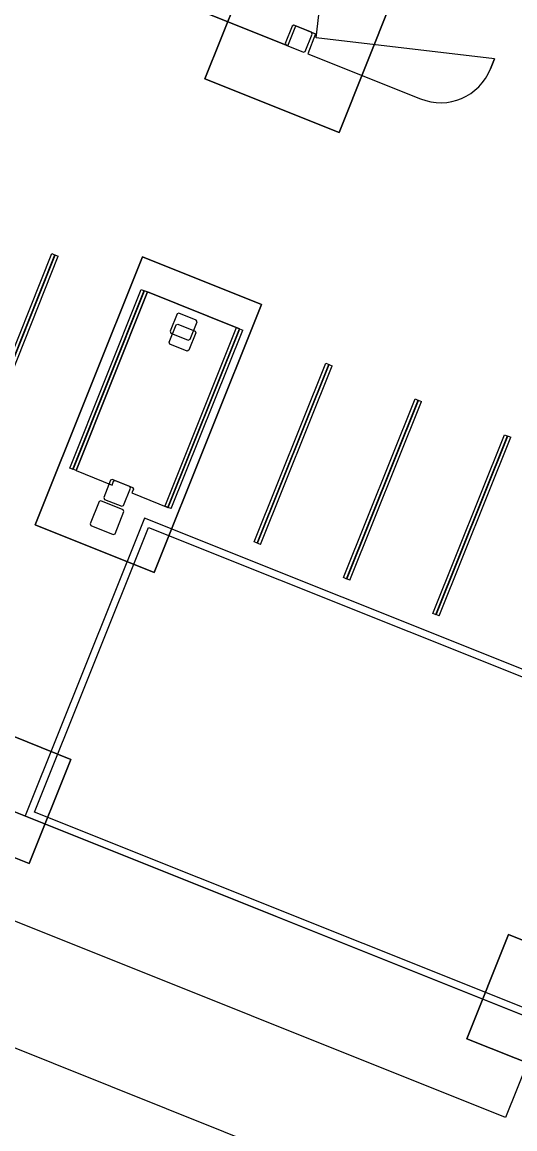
# Model space of a CAD drawing. Extents: x 468143 to 491361, y 1438528 to 1468730.
# Drawn here: x 488545.9 to 488592, y 1466924.6 to 1467028.1 of the extents above; entities that cross this region are included whole.
import ezdxf

# ---------------------------------------------------------------- set-up
doc = ezdxf.new("R2010")
doc.units = 0
doc.layers.add('Xreference_dp', color=7, linetype='Continuous')

msp = doc.modelspace()

# ---------------------------------------------------------------- linework, layer by layer
at = {"layer": 'Xreference_dp'}
for p, q in [((488242.06, 1467053.44), (488807.02, 1466827.42)), ((488567.64, 1467034.41), (488562.99, 1467022.78)), ((488562.99, 1467022.78), (488567.64, 1467034.41)), ((488573.39, 1467026.64), (488574.43, 1467035.41)), ((488575.53, 1467017.77), (488580.54, 1467030.3)), ((488580.54, 1467030.3), (488575.53, 1467017.77)), ((488560.09, 1467030.14), (488570.74, 1467025.88)), ((488570.74, 1467025.88), (488560.09, 1467030.14)), ((488571.16, 1467027.73), (488570.51, 1467026.1)), ((488570.74, 1467025.88), (488571.49, 1467027.74)), ((488571.32, 1467027.8), (488571.16, 1467027.73)), ((488572.95, 1467027.15), (488571.32, 1467027.8)), ((488571.49, 1467027.74), (488573.34, 1467027)), ((488572.37, 1467025.36), (488573.02, 1467026.98)), ((488573.34, 1467027), (488572.6, 1467025.14)), ((488573.02, 1467026.98), (488572.95, 1467027.15)), ((488590.06, 1467024.65), (488573.39, 1467026.64)), ((488590.06, 1467024.65), (488573.39, 1467026.64)), ((488570.51, 1467026.1), (488570.58, 1467025.94)), ((488570.58, 1467025.94), (488572.21, 1467025.29)), ((488572.21, 1467025.29), (488572.37, 1467025.36)), ((488572.6, 1467025.14), (488583.15, 1467020.92)), ((488572.6, 1467025.14), (488583.15, 1467020.92)), ((488589.69, 1467023.72), (488590.06, 1467024.65)), ((488590.06, 1467024.65), (488589.69, 1467023.72)), ((488562.99, 1467022.78), (488575.53, 1467017.77)), ((488575.53, 1467017.77), (488562.99, 1467022.78)), ((488541.99, 1466989.72), (488548.68, 1467006.44)), ((488542.28, 1466989.61), (488548.96, 1467006.32)), ((488542.3, 1466989.6), (488548.99, 1467006.31)), ((488542.59, 1466989.49), (488549.27, 1467006.2)), ((488557.14, 1467006.14), (488547.11, 1466981.07)), ((488547.11, 1466981.07), (488557.14, 1467006.14)), ((488548.68, 1467006.44), (488548.99, 1467006.31)), ((488548.96, 1467006.32), (488549.27, 1467006.2)), ((488568.28, 1467001.68), (488557.14, 1467006.14)), ((488557.14, 1467006.14), (488568.28, 1467001.68)), ((488550.35, 1466986.38), (488557.04, 1467003.09)), ((488550.63, 1466986.27), (488557.32, 1467002.98)), ((488550.66, 1466986.26), (488557.34, 1467002.97)), ((488550.94, 1466986.15), (488557.63, 1467002.86)), ((488557.63, 1467002.86), (488550.94, 1466986.15)), ((488557.04, 1467003.09), (488557.34, 1467002.97)), ((488557.32, 1467002.98), (488557.63, 1467002.86)), ((488557.32, 1467002.98), (488566.22, 1466999.42)), ((488557.47, 1467002.92), (488566.22, 1466999.42)), ((488566.22, 1466999.42), (488557.63, 1467002.86)), ((488558.25, 1466976.61), (488568.28, 1467001.68)), ((488568.28, 1467001.68), (488558.25, 1466976.61)), ((488560.39, 1467000.8), (488559.74, 1466999.18)), ((488560.55, 1467000.87), (488560.39, 1467000.8)), ((488562.18, 1467000.22), (488560.55, 1467000.87)), ((488559.26, 1466982.86), (488565.93, 1466999.53)), ((488559.53, 1466982.71), (488566.22, 1466999.42)), ((488559.53, 1466982.71), (488566.22, 1466999.42)), ((488559.56, 1466982.7), (488566.24, 1466999.41)), ((488559.65, 1466998.15), (488560.3, 1466999.77)), ((488559.84, 1466982.59), (488566.53, 1466999.3)), ((488560.3, 1466999.77), (488560.46, 1466999.84)), ((488560.46, 1466999.84), (488562.08, 1466999.19)), ((488561.6, 1466998.43), (488562.25, 1467000.06)), ((488562.25, 1467000.06), (488562.18, 1467000.22)), ((488565.93, 1466999.53), (488566.21, 1466999.42)), ((488566.21, 1466999.42), (488566.24, 1466999.41)), ((488566.22, 1466999.42), (488566.53, 1466999.3)), ((488559.74, 1466999.18), (488559.81, 1466999.01)), ((488559.81, 1466999.01), (488561.43, 1466998.36)), ((488561.43, 1466998.36), (488561.6, 1466998.43)), ((488562.15, 1466999.03), (488561.5, 1466997.4)), ((488562.08, 1466999.19), (488562.15, 1466999.03)), ((488559.72, 1466997.98), (488559.65, 1466998.15)), ((488561.34, 1466997.33), (488559.72, 1466997.98)), ((488561.5, 1466997.4), (488561.34, 1466997.33)), ((488567.6, 1466979.48), (488574.29, 1466996.19)), ((488567.6, 1466979.48), (488574.29, 1466996.19)), ((488574.29, 1466996.19), (488574.6, 1466996.07)), ((488574.29, 1466996.19), (488574.6, 1466996.07)), ((488567.89, 1466979.37), (488574.57, 1466996.08)), ((488567.89, 1466979.37), (488574.57, 1466996.08)), ((488567.91, 1466979.35), (488574.6, 1466996.07)), ((488567.91, 1466979.35), (488574.6, 1466996.07)), ((488568.2, 1466979.24), (488574.88, 1466995.96)), ((488568.2, 1466979.24), (488574.88, 1466995.96)), ((488574.57, 1466996.08), (488574.88, 1466995.96)), ((488574.57, 1466996.08), (488574.88, 1466995.96)), ((488575.96, 1466976.14), (488582.65, 1466992.85)), ((488576.24, 1466976.02), (488582.93, 1466992.74)), ((488576.27, 1466976.01), (488582.95, 1466992.72)), ((488576.55, 1466975.9), (488583.24, 1466992.61)), ((488582.65, 1466992.85), (488582.95, 1466992.72)), ((488582.93, 1466992.74), (488583.24, 1466992.61)), ((488584.32, 1466972.79), (488591, 1466989.5)), ((488584.6, 1466972.68), (488591.28, 1466989.39)), ((488584.62, 1466972.67), (488591.31, 1466989.38)), ((488584.91, 1466972.56), (488591.59, 1466989.27)), ((488591, 1466989.5), (488591.31, 1466989.38)), ((488591.28, 1466989.39), (488591.59, 1466989.27)), ((488550.66, 1466986.26), (488550.35, 1466986.38)), ((488550.94, 1466986.15), (488550.63, 1466986.27)), ((488550.94, 1466986.15), (488554.31, 1466984.8)), ((488554.17, 1466985.25), (488553.52, 1466983.62)), ((488554.33, 1466985.32), (488554.17, 1466985.25)), ((488554.31, 1466984.8), (488554.45, 1466985.15)), ((488555.96, 1466984.67), (488554.33, 1466985.32)), ((488554.45, 1466985.15), (488554.61, 1466985.22)), ((488554.61, 1466985.22), (488556.23, 1466984.57)), ((488555.38, 1466982.88), (488556.03, 1466984.51)), ((488556.03, 1466984.51), (488555.96, 1466984.67)), ((488556.3, 1466984.4), (488556.16, 1466984.06)), ((488556.16, 1466984.06), (488559.53, 1466982.71)), ((488556.23, 1466984.57), (488556.3, 1466984.4)), ((488553.1, 1466983.25), (488552.27, 1466981.16)), ((488553.26, 1466983.32), (488553.1, 1466983.25)), ((488555.35, 1466982.49), (488553.26, 1466983.32)), ((488553.52, 1466983.62), (488553.59, 1466983.46)), ((488553.59, 1466983.46), (488555.21, 1466982.81)), ((488555.21, 1466982.81), (488555.38, 1466982.88)), ((488559.25, 1466982.82), (488559.26, 1466982.85)), ((488559.56, 1466982.7), (488559.25, 1466982.82)), ((488559.84, 1466982.59), (488559.53, 1466982.71)), ((488554.59, 1466980.24), (488555.42, 1466982.32)), ((488555.42, 1466982.32), (488555.35, 1466982.49)), ((488557.33, 1466981.7), (488557.08, 1466981.08)), ((488604.06, 1466963.01), (488557.33, 1466981.7)), ((488557.08, 1466981.08), (488546.43, 1466954.47)), ((488547.05, 1466954.22), (488557.7, 1466980.83)), ((488547.11, 1466981.07), (488558.25, 1466976.61)), ((488558.25, 1466976.61), (488547.11, 1466981.07)), ((488552.27, 1466981.16), (488552.33, 1466981)), ((488552.33, 1466981), (488554.42, 1466980.17)), ((488557.7, 1466980.83), (488603.81, 1466962.39)), ((488591.1, 1466925.65), (488455.37, 1466979.95)), ((488554.42, 1466980.17), (488554.59, 1466980.24)), ((488567.91, 1466979.35), (488567.6, 1466979.48)), ((488567.91, 1466979.35), (488567.6, 1466979.48)), ((488568.2, 1466979.24), (488567.89, 1466979.37)), ((488568.2, 1466979.24), (488567.89, 1466979.37)), ((488576.27, 1466976.01), (488575.96, 1466976.14)), ((488576.55, 1466975.9), (488576.24, 1466976.02)), ((488584.62, 1466972.67), (488584.32, 1466972.79)), ((488584.91, 1466972.56), (488584.6, 1466972.68)), ((488550.45, 1466959.14), (488540.7, 1466963.04)), ((488540.7, 1466963.04), (488550.45, 1466959.14)), ((488546.55, 1466949.39), (488550.45, 1466959.14)), ((488550.45, 1466959.14), (488546.55, 1466949.39)), ((488543.98, 1466954.73), (488546.19, 1466953.85)), ((488546.43, 1466954.47), (488546.19, 1466953.85)), ((488546.19, 1466953.85), (488592.92, 1466935.15)), ((488593.17, 1466935.77), (488547.05, 1466954.22)), ((488536.8, 1466953.29), (488546.55, 1466949.39)), ((488546.55, 1466949.39), (488536.8, 1466953.29)), ((488591.38, 1466942.76), (488587.48, 1466933.01)), ((488587.48, 1466933.01), (488591.38, 1466942.76)), ((488601.13, 1466938.86), (488591.38, 1466942.76)), ((488591.38, 1466942.76), (488601.13, 1466938.86)), ((488594.63, 1466934.46), (488591.1, 1466925.65)), ((488587.48, 1466933.01), (488597.23, 1466929.11)), ((488597.23, 1466929.11), (488587.48, 1466933.01))]:
    msp.add_line(p, q, dxfattribs=at)
msp.add_lwpolyline([(488175.27, 1467102.24), (488809.48, 1466848.51), (488820.72, 1466876.6), (488922.31, 1466835.96), (489050.92, 1467157.44), (488315.12, 1467451.8)], close=True, dxfattribs=at)
for centre, radius, start, end in [((489145.02, 1468591.69), 1909.86, 245.36712, 306.9274), ((488585.02, 1467025.59), 5.03, 248.1955, 338.1955), ((488585.02, 1467025.59), 5.03, 248.1955, 338.1955), ((489143.9, 1468591.41), 1816.82, 245.36787, 299.96455)]:
    msp.add_arc(centre, radius, start, end, dxfattribs=at)

doc.saveas('drawing.dxf')
